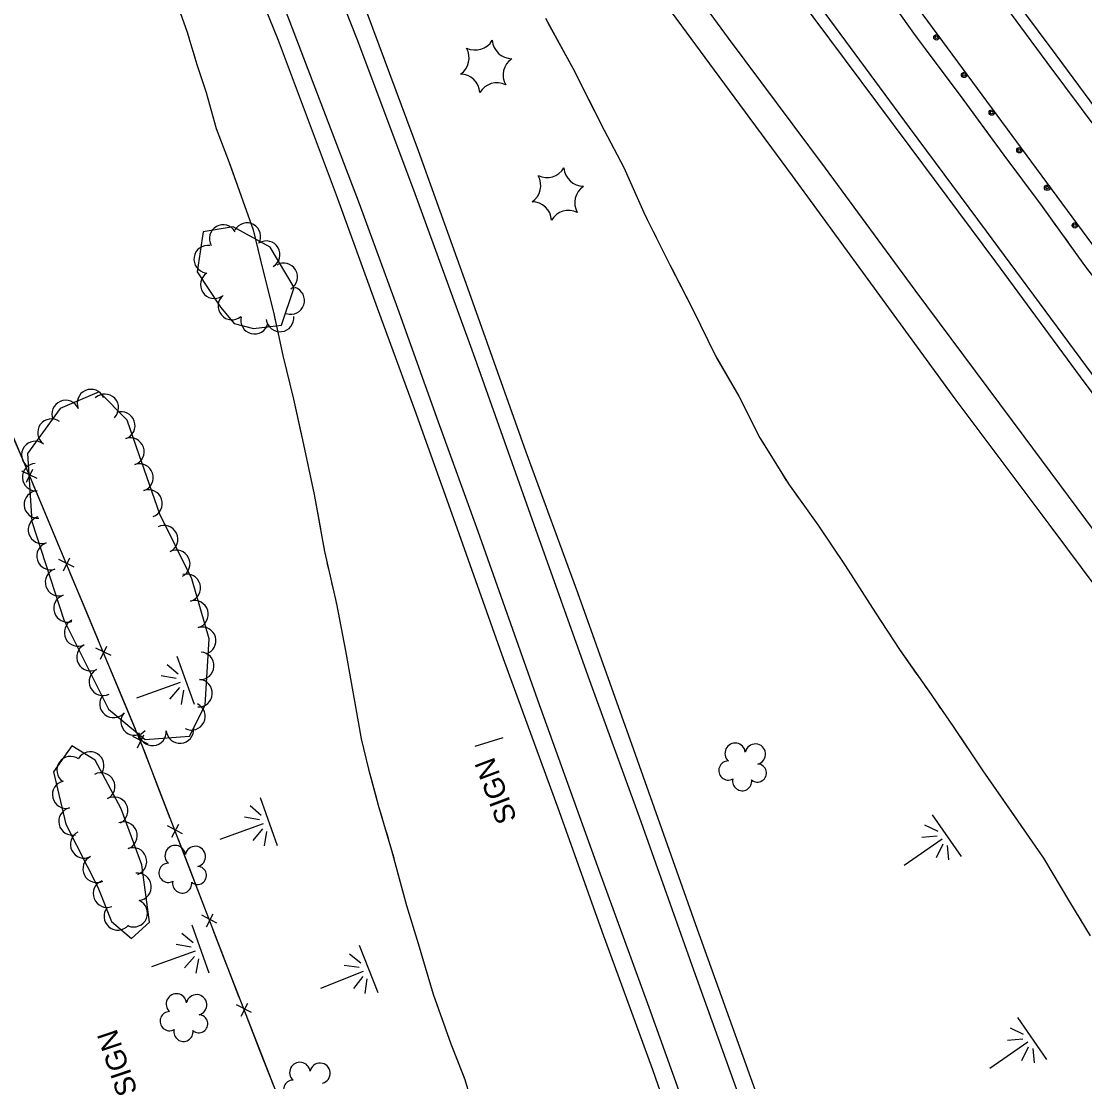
# Model space of a CAD drawing. Extents: x 353423 to 364002, y 127000 to 201942.
# Drawn here: x 358569.3 to 358878.1, y 132893.9 to 133201.9 of the extents above; entities that cross this region are included whole.
import ezdxf

# ---------------------------------------------------------------- set-up
doc = ezdxf.new("R2010")
doc.units = 0
for name, color, linetype in [('E_DTM_SlopeBottom', 7, 'Continuous'), ('E_DTM_SlopeTop', 7, 'Continuous'), ('E_FEN_Generic', 7, 'Continuous'), ('E_LAND_BrushLine', 7, 'Continuous'), ('E_MISCPROP', 7, 'Continuous'), ('E_STRUCT_WingWall', 7, 'Continuous')]:
    doc.layers.add(name, color=color, linetype=linetype)

msp = doc.modelspace()

# ---------------------------------------------------------------- linework, layer by layer
at = {"layer": 'E_DTM_SlopeBottom'}
for p, q in [((358573.9, 133069.08), (358569.47, 133071.25)), ((358570.84, 133067.98), (358572.68, 133071.79)), ((358584.65, 133043.38), (358580.23, 133045.56)), ((358581.59, 133042.28), (358583.44, 133046.09)), ((358595.39, 133017.67), (358590.97, 133019.85)), ((358592.34, 133016.58), (358594.18, 133020.38)), ((358606.13, 132991.96), (358601.71, 132994.14)), ((358603.08, 132990.87), (358604.93, 132994.67)), ((358616.13, 132965.9), (358611.77, 132968.21)), ((358613.04, 132964.9), (358615, 132968.65)), ((358623.03, 132938.89), (358624.99, 132942.64)), ((358626.11, 132939.89), (358621.76, 132942.21)), ((358636.18, 132913.93), (358631.81, 132916.21)), ((358633.1, 132912.91), (358635.04, 132916.67))]:
    msp.add_line(p, q, dxfattribs=at)
for points in [[(358725.68, 132583.74), (358758.72, 132601.14), (358713.52, 132713.04), (358681.9, 132791.31), (358650.4, 132872.83), (358629.23, 132926.93), (358604.43, 132991.52), (358574.94, 133062.09), (358555.62, 133108.12), (358526.45, 133181.6), (358502.84, 133241.38), (358474.77, 133310.6), (358451.95, 133368.81), (358422.16, 133444.07), (358395.86, 133513.55)], [(358570.19, 133073.41), (358565.81, 133083.84)], [(358576.59, 133058.15), (358574.94, 133062.09), (358572.74, 133067.34)], [(358580.95, 133047.71), (358576.59, 133058.15)], [(358587.33, 133032.45), (358583.49, 133041.64)], [(358591.7, 133022), (358587.33, 133032.45)], [(358598.07, 133006.74), (358594.23, 133015.93)], [(358602.44, 132996.3), (358598.07, 133006.74)], [(358608.51, 132980.91), (358604.94, 132990.21)], [(358612.56, 132970.34), (358608.51, 132980.91)], [(358618.49, 132954.9), (358614.92, 132964.2)], [(358622.55, 132944.33), (358618.49, 132954.9)], [(358628.48, 132928.89), (358624.91, 132938.19)], [(358632.59, 132918.35), (358629.23, 132926.93), (358628.48, 132928.89)], [(358638.61, 132902.94), (358634.99, 132912.22)], [(358642.74, 132892.4), (358638.61, 132902.94)]]:
    msp.add_lwpolyline(points, dxfattribs=at)
at = {"layer": 'E_DTM_SlopeTop'}
for points in [[(359014.98, 132872.22), (358990.58, 132905.27), (358965.96, 132938.61), (358942.42, 132970.37), (358917.38, 133004.54), (358891.3, 133039.88), (358860.54, 133081.26), (358828.86, 133123.8), (358802.79, 133159.2), (358774.67, 133197), (358755.44, 133223.24), (358708.14, 133287.06), (358678.19, 133327.54), (358651.91, 133363.16), (358625.83, 133398.17), (358597.71, 133435.92), (358572.17, 133470.31), (358543.84, 133508.94), (358525.9, 133532.85)], [(359149.33, 132730.14), (359141.98, 132740.02), (359121.46, 132767.94), (359094.32, 132804.79), (359065.49, 132843.54), (359041.09, 132876.48), (359013.99, 132913.16), (358986.74, 132950.18), (358957.65, 132989.48), (358930.02, 133026.89), (358903.35, 133063.01), (358876.85, 133098.64), (358852.29, 133132.02), (358827.39, 133165.47), (358799.27, 133203.16), (358770.72, 133241.91), (358742.22, 133280.32), (358712.97, 133319.96), (358683.29, 133360.05), (358650.11, 133404.77), (358618.43, 133447.54), (358590.64, 133485.12), (358555.73, 133532.13)], [(358507.58, 133531.89), (358522.97, 133503.62), (358541.24, 133469.91), (358558.64, 133436.92), (358575.88, 133403.94), (358595.91, 133363.41), (358611.43, 133330.23), (358626.82, 133295.4), (358639.31, 133265.7), (358653.53, 133230.18), (358666.74, 133196.82), (358683.23, 133152.94), (358700.55, 133105.45), (358718.16, 133055.76), (358734.3, 133010.39), (358748.67, 132970.84), (358764.44, 132926.36), (358782.23, 132877.05), (358799.21, 132829.36), (358817.4, 132778.22), (358831.07, 132739.51), (358843.74, 132704.12), (358858.57, 132662.25), (358864.5, 132645.91)], [(358618.85, 133530.92), (358643.15, 133497.92), (358666.96, 133465.92), (358692.16, 133431.65), (358712.75, 133404.01), (358734.73, 133374.47), (358762.57, 133336.4), (358785.04, 133306.24), (358806.64, 133276.99), (358836.91, 133236.23), (358869.67, 133192.12), (358899.62, 133151.64), (358928.82, 133112.22), (358958.07, 133072.52), (358985.54, 133035.73), (359014.64, 132996.42), (359042.11, 132959.29), (359074.64, 132915.24), (359115.59, 132860.13), (359149.79, 132813.79), (359183.95, 132767.67), (359193.8, 132754.32)], [(358616.3, 133528.83), (358637.41, 133500.24), (358661.06, 133468.36), (358684.87, 133436.03), (358706.21, 133407.39), (358731.42, 133373.33), (358752.05, 133345.25), (358776.23, 133312.58), (358797.84, 133283.49), (358821.28, 133252.22), (358841.42, 133224.75), (358867.11, 133189.97), (358892.17, 133156.36), (358916.9, 133123.08), (358940.49, 133091.03), (358967.05, 133055.41), (358992.91, 133020.46), (359017.26, 132987.68), (359043.38, 132952.17), (359068.64, 132917.95), (359095.1, 132882.38)], [(359041.87, 132881.2), (359018.38, 132913.08), (358997.26, 132941.39), (358970.11, 132978.07), (358944.47, 133012.74), (358922.43, 133042.39), (358898.46, 133074.83), (358873.47, 133108.61), (358849.55, 133140.93), (358827.25, 133171.08), (358805.7, 133200.17), (358778.28, 133237.36), (358748.71, 133277.33), (358723.12, 133311.67), (358696.19, 133348.52), (358673.89, 133378.89), (358646.53, 133415.63), (358615.81, 133456.78), (358589.15, 133493.02), (358565.29, 133525.4)], [(358489.45, 133522.39), (358501.46, 133499.47), (358516.05, 133472.87), (358528.66, 133449.34), (358540.82, 133425.87), (358552.49, 133402.57), (358562.03, 133383.67), (358574.34, 133358.87), (358586.93, 133331.7), (358600.16, 133302.42), (358609.85, 133279.65), (358621.92, 133250.73), (358634.51, 133219.64), (358643.86, 133196.44), (358660.73, 133151.45), (358672.67, 133118.66), (358683.47, 133089.15), (358695.3, 133056.1), (358709.23, 133016.83), (358725.44, 132972.34), (358737.91, 132937.62), (358752.6, 132897.46), (358766.73, 132856.87)], [(358495.74, 133522.42), (358513.32, 133490.04), (358533.45, 133452.15), (358562.03, 133396.49), (358574.33, 133371.03), (358588.9, 133340.18), (358603.35, 133308.35), (358619.73, 133270.64), (358630.41, 133244.27), (358640.77, 133218.3), (358645.89, 133205.2), (358667.41, 133148.99), (358678.57, 133118.59), (358690.35, 133085.59), (358701.88, 133053.76), (358719.23, 133004.84), (358736.64, 132956.36), (358751.53, 132915.54), (358763.42, 132882.31)], [(358989.09, 132891.98), (358968.85, 132919.83), (358946.27, 132949.88), (358924.24, 132979.8), (358896.23, 133017.66), (358867.78, 133055.8), (358840.46, 133092.26), (358814.4, 133127.99), (358793.23, 133157.02), (358771.96, 133185.82), (358748.58, 133217.65), (358731.23, 133241.15), (358709.79, 133269.85), (358691.91, 133294.3), (358672.14, 133320.88), (358652.85, 133346.74), (358634.21, 133372.08), (358610.94, 133403.35), (358592.02, 133427.99), (358574.36, 133452.6), (358557.4, 133475.93)], [(358561.2, 133443.9), (358578.97, 133410.08), (358594.69, 133378.22), (358609.12, 133349.09), (358624, 133316.53), (358640.42, 133278.1), (358653.26, 133245.69), (358669.69, 133204.12), (358684.55, 133164.34), (358699.33, 133123.08), (358715.84, 133076.88), (358730.85, 133035.94), (358747.04, 132990.4), (358765.54, 132938.21), (358785.01, 132884.08)]]:
    msp.add_lwpolyline(points, dxfattribs=at)
at = {"layer": 'E_FEN_Generic'}
for points in [[(358627.11, 133118.88), (358631.1, 133114.15), (358636.75, 133112.7), (358644.83, 133113.66), (358648.49, 133124.62), (358641.57, 133136.27), (358630.82, 133142.22), (358622.14, 133140.76), (358620.33, 133129.17)], [(358609.54, 133058.72), (358602.75, 133078.17), (358600, 133086.02), (358591.91, 133094.3), (358580.55, 133089.41), (358571.08, 133076.34), (358572.35, 133056.56), (358581.61, 133027.99), (358594.65, 133002.07), (358605.27, 132993.24), (358618.18, 132994.29), (358622.66, 133003.29), (358623.84, 133022.52), (358618.79, 133039.9)], [(358591.56, 132950.4), (358595.46, 132940.41), (358601.31, 132935.47), (358606.48, 132940.22), (358604.3, 132956.88), (358598.31, 132973.18), (358590.75, 132987.3), (358583.95, 132991.4), (358578.65, 132983.86), (358582.21, 132968.71)]]:
    msp.add_lwpolyline(points, close=True, dxfattribs=at)
for centre, radius, start, end in [((358701.12, 133199.27), 5.72, 243.8659, 329.6308), ((358711.77, 133196.76), 5.72, 183.8659, 269.6308), ((358693.62, 133191.3), 5.72, 303.8659, 29.6308), ((358714.92, 133186.28), 5.72, 123.8659, 209.6308), ((358696.77, 133180.82), 5.72, 3.8659, 89.6308), ((358707.42, 133178.31), 5.72, 63.8659, 149.6308), ((358721.92, 133162.2), 5.72, 243.8659, 329.6308), ((358732.57, 133159.69), 5.72, 183.8659, 269.6308), ((358714.42, 133154.23), 5.72, 303.8659, 29.6308), ((358735.72, 133149.21), 5.72, 123.8659, 209.6308), ((358717.58, 133143.75), 5.72, 3.8659, 89.6308), ((358728.23, 133141.24), 5.72, 63.8659, 149.6308), ((358634.82, 133139.35), 4, 331.042, 151.0267), ((358627.92, 133138.8), 4, 29.6466, 209.6313), ((358640.42, 133134.1), 4, 300.7229, 120.7076), ((358623.43, 133132.79), 4, 81.1257, 261.1104), ((358645.51, 133127.65), 4, 300.7229, 120.7076), ((358625.33, 133125.4), 4, 123.3676, 303.3522), ((358647.52, 133120.82), 4, 251.517, 71.5017), ((358630.45, 133119.18), 4, 130.1336, 310.1182), ((358637.03, 133115.07), 4, 165.5904, 345.5751), ((358644.42, 133115.72), 4, 186.8135, 6.7982), ((358589.52, 133090.99), 4, 23.3029, 203.2876), ((358582.18, 133087.83), 4, 23.3029, 203.2876), ((358593.56, 133089.62), 4, 314.3183, 134.303), ((358598.33, 133084.46), 4, 289.304, 109.2887), ((358578.06, 133082.41), 4, 54.0788, 234.0635), ((358573.37, 133075.93), 4, 54.0788, 234.0635), ((358600.97, 133076.91), 4, 289.2463, 109.231), ((358573.62, 133069.5), 4, 93.6833, 273.668), ((358603.61, 133069.36), 4, 289.2463, 109.231), ((358574.13, 133061.52), 4, 93.6833, 273.668), ((358606.24, 133061.81), 4, 289.2463, 109.231), ((358575.32, 133054.19), 4, 107.968, 287.9527), ((358610.77, 133051.47), 4, 296.2081, 116.1928), ((358577.79, 133046.58), 4, 107.968, 287.9527), ((358614.3, 133044.29), 4, 296.2081, 116.1928), ((358580.26, 133038.97), 4, 107.968, 287.9527), ((358617.36, 133037.33), 4, 286.1834, 106.1681), ((358582.72, 133031.36), 4, 107.968, 287.9527), ((358619.59, 133029.64), 4, 286.1834, 106.1681), ((358585.79, 133024.35), 4, 116.7098, 296.6945), ((358621.82, 133021.96), 4, 286.1834, 106.1681), ((358589.39, 133017.2), 4, 116.7098, 296.6945), ((358621.26, 133014.69), 4, 266.4991, 86.4837), ((358592.98, 133010.06), 4, 116.7098, 296.6945), ((358620.77, 133006.71), 4, 266.4991, 86.4837), ((358596.08, 133003.61), 4, 140.2518, 320.2365), ((358602.23, 132998.49), 4, 140.2518, 320.2365), ((358618.69, 133000.01), 4, 243.5373, 63.522), ((358607.4, 132995.51), 4, 184.6574, 4.6421), ((358615.37, 132996.16), 4, 184.6574, 4.6421), ((358776.59, 132989.27), 2.97, 7.0782, 228.3121), ((358782.44, 132989.02), 2.97, 284.7291, 167.7023), ((358589.32, 132985.72), 4, 328.8972, 148.8818), ((358583.62, 132984.37), 4, 54.8929, 234.8776), ((358774.61, 132984.27), 2.78, 90.0491, 297.8221), ((358783.07, 132983.53), 2.61, 229.4343, 87.3669), ((358592.49, 132979.62), 4, 298.1644, 118.1491), ((358582.34, 132977.28), 4, 103.2091, 283.1938), ((358778.62, 132981.18), 2.78, 166.7261, 7.7372), ((358596.26, 132972.57), 4, 298.1644, 118.1491), ((358584.17, 132969.49), 4, 103.2091, 283.1938), ((358598.96, 132965.35), 4, 290.1996, 110.1842), ((358587.56, 132962.82), 4, 117.0662, 297.0508), ((358601.72, 132957.84), 4, 290.1996, 110.1842), ((358613.99, 132959.53), 2.97, 7.0782, 228.3121), ((358619.84, 132959.28), 2.97, 284.7291, 167.7023), ((358591.2, 132955.7), 4, 117.0662, 297.0508), ((358612.02, 132954.54), 2.78, 90.0491, 297.8221), ((358620.48, 132953.8), 2.61, 229.4343, 87.3669), ((358594.17, 132948.5), 4, 111.3277, 291.3123), ((358603.03, 132950.46), 4, 277.4378, 97.4225), ((358616.02, 132951.44), 2.78, 166.7261, 7.7372), ((358601.96, 132942.82), 4, 246.6797, 66.6643), ((358597.33, 132941.9), 4, 139.866, 319.8507), ((358614.35, 132916.45), 2.97, 7.0782, 228.3121), ((358620.2, 132916.2), 2.97, 284.7291, 167.7023), ((358612.38, 132911.45), 2.78, 90.0491, 297.8221), ((358620.84, 132910.71), 2.61, 229.4343, 87.3669), ((358616.38, 132908.35), 2.78, 166.7261, 7.7372), ((358650.19, 132896.56), 2.97, 7.0782, 228.3121), ((358656.04, 132896.31), 2.97, 284.7291, 167.7023), ((358648.22, 132891.56), 2.78, 90.0491, 297.8221)]:
    msp.add_arc(centre, radius, start, end, dxfattribs=at)
at = {"layer": 'E_LAND_BrushLine'}
msp.add_lwpolyline([(358709.16, 132993.72), (358701.02, 132991.27)], dxfattribs=at)
at = {"layer": 'E_MISCPROP'}
msp.add_lwpolyline([(359126.98, 132804.28), (359093.46, 132849.12), (359039.06, 132922.65), (358995.27, 132982.11), (358952.81, 133039.23), (358910.9, 133095.63), (358862.69, 133160.95), (358818.15, 133221.58), (358771.91, 133283.29), (358724.78, 133347.21), (358675.81, 133413.26), (358623.24, 133484.45), (358589.51, 133529.9)], dxfattribs=at)
msp.add_lwpolyline([(359126.98, 132804.28), (359093.46, 132849.12), (359039.06, 132922.65), (358995.27, 132982.11), (358952.81, 133039.23), (358910.9, 133095.63), (358862.69, 133160.95), (358818.15, 133221.58), (358771.91, 133283.29), (358724.78, 133347.21), (358675.81, 133413.26), (358623.24, 133484.45), (358589.51, 133529.9)], dxfattribs=at)
for centre, radius in [((358835.04, 133197.25), 0.79), ((358835.01, 133197.28), 0.398), ((358843.07, 133186.32), 0.79), ((358843.04, 133186.35), 0.398), ((358851.1, 133175.39), 0.79), ((358851.07, 133175.42), 0.398), ((358859.13, 133164.46), 0.79), ((358859.1, 133164.49), 0.398), ((358867.18, 133153.54), 0.79), ((358867.15, 133153.57), 0.398), ((358875.23, 133142.62), 0.79), ((358875.2, 133142.66), 0.398)]:
    msp.add_circle(centre, radius, dxfattribs=at)
at = {"layer": 'E_STRUCT_WingWall'}
for p, q in [((358619.57, 133003.47), (358614.59, 133017.4)), ((358611.61, 133015.11), (358614.82, 133012.35)), ((358614.31, 133011), (358609.95, 133011.77)), ((358602.88, 133005.4), (358615.52, 133009.91)), ((358615.26, 133008.36), (358612.37, 133004.99)), ((358615.78, 133003.46), (358616.51, 133007.64)), ((358643.69, 132962.42), (358638.72, 132976.36)), ((358635.74, 132974.07), (358638.95, 132971.3)), ((358638.43, 132969.95), (358634.07, 132970.73)), ((358842.28, 132959.27), (358833.86, 132971.44)), ((358627, 132964.35), (358639.64, 132968.86)), ((358639.38, 132967.31), (358636.49, 132963.94)), ((358831.58, 132968.46), (358835.39, 132966.62)), ((358639.9, 132962.41), (358640.63, 132966.59)), ((358825.66, 132956.81), (358836.7, 132964.44)), ((358835.25, 132965.18), (358830.83, 132964.8)), ((358836.85, 132962.87), (358834.93, 132958.88)), ((358838.62, 132958.28), (358838.24, 132962.5)), ((358623.9, 132925.4), (358618.92, 132939.34)), ((358615.95, 132937.05), (358619.16, 132934.28)), ((358618.64, 132932.93), (358614.28, 132933.71)), ((358672.97, 132919.67), (358667.51, 132933.42)), ((358607.21, 132927.33), (358619.85, 132931.84)), ((358619.59, 132930.29), (358616.7, 132926.92)), ((358664.61, 132931.03), (358667.92, 132928.38)), ((358620.11, 132925.39), (358620.84, 132929.57)), ((358667.45, 132927.01), (358663.06, 132927.63)), ((358656.23, 132921.01), (358668.7, 132925.96)), ((358668.49, 132924.4), (358665.72, 132920.94)), ((358669.18, 132919.53), (358669.76, 132923.73)), ((358867.11, 132900.31), (358858.7, 132912.48)), ((358856.42, 132909.5), (358860.23, 132907.65)), ((358850.5, 132897.85), (358861.54, 132905.48)), ((358860.09, 132906.22), (358855.67, 132905.84)), ((358861.68, 132903.91), (358859.77, 132899.91)), ((358863.46, 132899.32), (358863.08, 132903.54))]:
    msp.add_line(p, q, dxfattribs=at)
for points in [[(358568.24, 133320.58), (358572.82, 133311.24), (358577.55, 133301.18), (358581.42, 133292.13), (358585.07, 133283.08), (358589.14, 133272.76), (358594.16, 133260.71), (358598.55, 133249.5), (358605.41, 133232.02), (358610.61, 133220.08), (358613.57, 133209.72), (358617.41, 133199.07), (358620.28, 133189.32), (358622.95, 133181.17), (358625.91, 133170.76), (358629.66, 133160.93), (358633.6, 133149.79)], [(358816.39, 133215.43), (358828.87, 133197.75), (358841.91, 133180.32), (358854.62, 133163.02), (358865.45, 133148.5), (358878.05, 133130.92), (358891.52, 133113.32), (358903.59, 133097.18), (358918.73, 133076.86), (358932.4, 133057.61), (358943.87, 133041.98), (358956.33, 133025.78), (358967.16, 133011.2), (358972.57, 133005.65), (358979.3, 132999.47), (358981.41, 132997.29), (358984.28, 132993.99)], [(358721.5, 133202.77), (358729.46, 133188.25), (358738.52, 133170.29), (358744.29, 133159.39), (358750.5, 133145.5), (358757.58, 133131.16), (358764.25, 133118.14), (358770.85, 133104.74), (358777.65, 133093.05), (358783.78, 133080.88), (358792.04, 133067.5), (358800.55, 133055.67), (358808.56, 133043.85), (358817.36, 133030.03), (358824.29, 133019.38), (358832.79, 133007.27), (358839.67, 132997.34), (358848.54, 132984.18), (358858.71, 132969.56), (358866.07, 132958.85), (358873.68, 132946.15), (358879.69, 132936.29)], [(358617.4, 133199.11), (358617.41, 133199.07), (358617.96, 133197.19)], [(358722.21, 133201.49), (358729.46, 133188.25), (358735.73, 133175.84)], [(358828.13, 133198.79), (358828.87, 133197.75), (358829.3, 133197.17)], [(358619.09, 133193.35), (358619.66, 133191.43)], [(358831.7, 133193.97), (358841.91, 133180.32), (358848.99, 133170.69)], [(358620.84, 133187.61), (358622.95, 133181.17), (358625.91, 133170.76), (358629.66, 133160.93), (358629.95, 133160.1)], [(358735.73, 133175.84), (358738.52, 133170.29), (358744.29, 133159.39), (358748.56, 133149.84)], [(358848.99, 133170.69), (358854.62, 133163.02), (358865.45, 133148.5), (358866.25, 133147.39)], [(358629.95, 133160.1), (358633.6, 133149.79), (358636.65, 133141.36), (358638.73, 133132.51)], [(358633.6, 133149.79), (358636.65, 133141.36), (358639.22, 133130.45), (358642.52, 133117.44), (358645.23, 133104.83), (358648.32, 133092.15), (358650.98, 133080.31), (358654.34, 133064.43), (358657.31, 133047.9), (358660.8, 133032.68), (358663.43, 133019.02), (358666.04, 133004.42), (358668, 132993.47), (358670.11, 132984.62), (358672.96, 132974.21), (358676.82, 132961.13), (358681.17, 132945.07), (358684.51, 132933.99), (358688.89, 132919.31), (358693.98, 132904.83), (358698.11, 132894.56), (358702.53, 132879.49)], [(358750.19, 133146.19), (358750.5, 133145.5), (358751.05, 133144.39)], [(358868.58, 133144.13), (358869.74, 133142.51)], [(358752.82, 133140.8), (358753.71, 133139.01)], [(358872.07, 133139.26), (358873.24, 133137.63)], [(358755.48, 133135.42), (358756.36, 133133.63)], [(358875.57, 133134.38), (358876.73, 133132.75)], [(358639.68, 133128.62), (358640.17, 133126.68)], [(358758.15, 133130.05), (358764.25, 133118.14), (358770.85, 133104.74), (358771.2, 133104.15)], [(358641.16, 133122.81), (358641.65, 133120.87)], [(358642.62, 133116.99), (358643.04, 133115.03)], [(358643.88, 133111.12), (358645.23, 133104.83), (358648.32, 133092.15), (358650.4, 133082.87)], [(358771.2, 133104.15), (358777.65, 133093.05), (358783.78, 133080.88), (358785.11, 133078.73)], [(358650.4, 133082.87), (358650.98, 133080.31), (358654.34, 133064.43), (358656.14, 133054.44)], [(358787.21, 133075.32), (358788.26, 133073.62)], [(358790.37, 133070.22), (358791.42, 133068.52)], [(358793.68, 133065.22), (358794.85, 133063.6)], [(358797.18, 133060.35), (358800.55, 133055.67), (358808.56, 133043.85), (358813.37, 133036.29)], [(358656.84, 133050.51), (358657.2, 133048.54)], [(358658.06, 133044.63), (358658.51, 133042.68)], [(358659.4, 133038.78), (358659.84, 133036.83)], [(358813.37, 133036.29), (358817.36, 133030.03), (358824.29, 133019.38), (358829.38, 133012.12)], [(358660.74, 133032.93), (358660.8, 133032.68), (358663.43, 133019.02), (358666.04, 133004.42)], [(358831.68, 133008.85), (358832.79, 133007.27), (358832.83, 133007.21)], [(358666.04, 133004.42), (358666.04, 133004.42), (358668, 132993.47), (358670.11, 132984.62), (358672.43, 132976.16)], [(358835.11, 133003.92), (358836.25, 133002.28)], [(358838.53, 132998.99), (358839.67, 132997.35)], [(358841.9, 132994.03), (358848.54, 132984.18), (358858.32, 132970.12)], [(358673.52, 132972.31), (358674.09, 132970.39)], [(358858.32, 132970.12), (358858.71, 132969.56), (358866.07, 132958.85), (358873.68, 132946.15), (358873.95, 132945.71)], [(358675.22, 132966.56), (358675.78, 132964.64)], [(358676.91, 132960.8), (358677.43, 132958.87)], [(358678.48, 132955.01), (358681.17, 132945.07), (358684.51, 132933.99), (358686.55, 132927.15)], [(358876.03, 132942.3), (358877.07, 132940.59)], [(358686.55, 132927.15), (358688.89, 132919.31), (358693.98, 132904.83), (358696.02, 132899.76)], [(358697.51, 132896.05), (358698.11, 132894.56), (358698.22, 132894.18)]]:
    msp.add_lwpolyline(points, dxfattribs=at)

# ---------------------------------------------------------------- texts
at = {"layer": 'E_LAND_BrushLine'}
for rotation, p in [(110.6546, (358713.3, 132970.17)), (108.6546, (358603.12, 132890.95))]:
    msp.add_text('SIGN', height=6, rotation=rotation, dxfattribs=at).set_placement(p)

doc.saveas('drawing.dxf')
